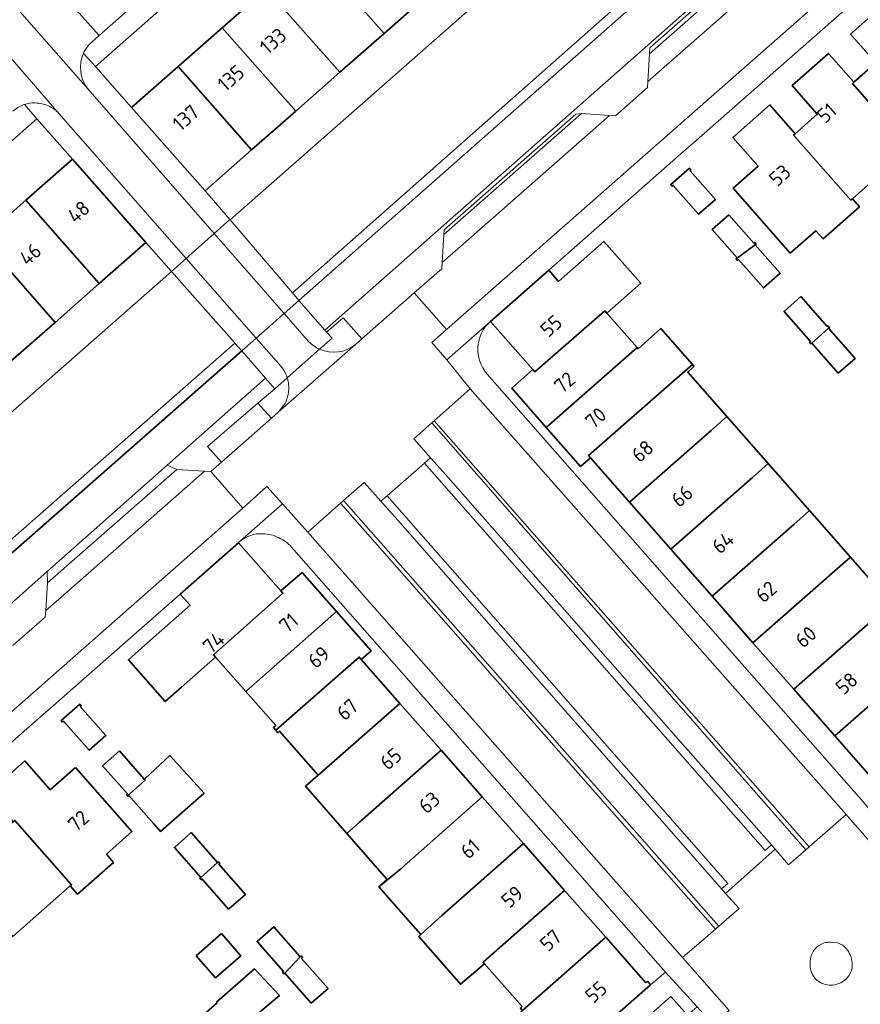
# Model space of a CAD drawing. Extents: x 150256 to 156914, y 461459 to 469481.
# Tile 547 of 656: x 154341 to 154418, y 467745 to 467836. Entities that reach past the tile are written whole.
import ezdxf
from ezdxf.enums import TextEntityAlignment as Align

# ---------------------------------------------------------------- set-up
doc = ezdxf.new("R2010")
doc.units = 0
doc.header["$LTSCALE"] = 0.75
for name, color, linetype, lineweight in [('B-RO-GK-BESCHOEIING-G', 251, 'GK-BESCHOEIING', 35), ('B-RO-IE-TERREINAFSCHEIDING_KUNSTMATIG_MUUR-G', 251, 'IE-TERREINAFSCHEIDING-KUNSTMATIG-DICHT', 18), ('B-RO-KW-KUNSTWERK_DEK-GV', 6, 'CONTINUOUS', 18), ('B-RO-OG-BEBOUWING-GV', 6, 'CONTINUOUS', 35), ('B-RO-OG-BEBOUWING-T18', 1, 'CONTINUOUS', 18), ('B-RO-OG-TERREIN_CULTUURSCHEIDING-GV', 251, 'CONTINUOUS', 18), ('B-RO-OG-WATER_SLOOT-GV', 251, 'CONTINUOUS', 18), ('B-RO-VH-VERHARDING_BETON-GV', 251, 'CONTINUOUS', 18), ('B-RO-VH-VERHARDING_BETONSTRAATSTEEN-GV', 251, 'CONTINUOUS', 18), ('B-RO-VH-VERHARDING_TEGEL-GV', 251, 'CONTINUOUS', 18)]:
    doc.layers.add(name, color=color, linetype=linetype, lineweight=lineweight)
doc.styles.add('NLCS-ISO-M200-T18', font='NLCS-ISO.ttf', dxfattribs={"height": 360})
doc.linetypes.add('GK-BESCHOEIING', pattern='A,30,-5,[1,NLCS.SHX,S=1,R=0,X=0,Y=0],-5', length=40)
doc.linetypes.add('IE-TERREINAFSCHEIDING-KUNSTMATIG-DICHT', pattern='A,8,-1,[82,NLCS.SHX,S=0.75,R=90,X=0,Y=0],-1', length=10)

msp = doc.modelspace()

# ---------------------------------------------------------------- linework, layer by layer
at = {"layer": 'B-RO-GK-BESCHOEIING-G'}
for points in [[(154417.855, 467909.455), (154444.829, 467878.861), (154366.779, 467809.971)], [(154417.855, 467909.455), (154444.829, 467878.861), (154366.779, 467809.971)], [(154272.106, 467726.787), (154361.518, 467805.362)], [(154272.106, 467726.787), (154361.518, 467805.362)]]:
    msp.add_lwpolyline(points, dxfattribs=at)
at = {"layer": 'B-RO-IE-TERREINAFSCHEIDING_KUNSTMATIG_MUUR-G'}
for points in [[(154347.432, 467974.144), (154430.841, 467879.288), (154360.463, 467817.376)], [(154347.432, 467974.144), (154430.841, 467879.288), (154360.463, 467817.376)], [(154244.198, 467796.833), (154284.754, 467750.81), (154355.058, 467812.634)], [(154244.198, 467796.833), (154284.754, 467750.81), (154355.058, 467812.634)]]:
    msp.add_lwpolyline(points, dxfattribs=at)
at = {"layer": 'B-RO-KW-KUNSTWERK_DEK-GV'}
msp.add_lwpolyline([(154360.431, 467817.413), (154358.993, 467816.135), (154356.413, 467813.84), (154356.412, 467813.839), (154355.058, 467812.634), (154360.836, 467806.144), (154360.899, 467806.052), (154361.518, 467805.362), (154363.711, 467802.849), (154364.566, 467801.871), (154365.695, 467802.87), (154368.662, 467805.495), (154369.814, 467806.514), (154369.318, 467807.078), (154369.157, 467807.261), (154366.779, 467809.971), (154366.183, 467810.663), (154360.463, 467817.376)], close=True, dxfattribs=at)
msp.add_lwpolyline([(154360.431, 467817.413), (154358.993, 467816.135), (154356.413, 467813.84), (154356.412, 467813.839), (154355.058, 467812.634), (154360.836, 467806.144), (154360.899, 467806.052), (154361.518, 467805.362), (154363.711, 467802.849), (154364.566, 467801.871), (154365.695, 467802.87), (154368.662, 467805.495), (154369.814, 467806.514), (154369.318, 467807.078), (154369.157, 467807.261), (154366.779, 467809.971), (154366.183, 467810.663), (154360.463, 467817.376)], close=True, dxfattribs=at)
at = {"layer": 'B-RO-OG-BEBOUWING-GV'}
for points in [[(154367.832, 467842.164), (154374.588, 467834.505), (154378.642, 467838.071), (154371.886, 467845.731)], [(154367.832, 467842.164), (154374.588, 467834.505), (154378.642, 467838.071), (154371.886, 467845.731)], [(154370.534, 467830.939), (154374.588, 467834.505), (154367.832, 467842.164), (154363.778, 467838.596)], [(154370.534, 467830.939), (154374.588, 467834.505), (154367.832, 467842.164), (154363.778, 467838.596)], [(154359.724, 467835.028), (154366.479, 467827.372), (154370.534, 467830.939), (154363.778, 467838.596)], [(154359.724, 467835.028), (154366.479, 467827.372), (154370.534, 467830.939), (154363.778, 467838.596)], [(154423.003, 467824.065), (154425.076, 467825.888), (154425.723, 467825.153), (154429.057, 467828.084), (154428.41, 467828.819), (154428.275, 467828.7), (154423.015, 467834.669), (154423.156, 467834.793), (154420.838, 467837.428), (154417.452, 467834.45), (154419.768, 467831.815), (154417.75, 467830.039), (154417.61, 467829.916), (154422.868, 467823.946)], [(154423.003, 467824.065), (154425.076, 467825.888), (154425.723, 467825.153), (154429.057, 467828.084), (154428.41, 467828.819), (154428.275, 467828.7), (154423.015, 467834.669), (154423.156, 467834.793), (154420.838, 467837.428), (154417.452, 467834.45), (154419.768, 467831.815), (154417.75, 467830.039), (154417.61, 467829.916), (154422.868, 467823.946)], [(154355.67, 467831.461), (154362.424, 467823.806), (154366.479, 467827.372), (154359.724, 467835.028)], [(154355.67, 467831.461), (154362.424, 467823.806), (154366.479, 467827.372), (154359.724, 467835.028)], [(154412.358, 467825.297), (154412.216, 467825.172), (154417.469, 467819.198), (154417.612, 467819.324), (154419.677, 467821.14), (154420.324, 467820.404), (154423.651, 467823.329), (154423.003, 467824.065), (154422.868, 467823.946), (154417.61, 467829.916), (154417.75, 467830.039), (154415.431, 467832.675), (154412.067, 467829.716), (154414.385, 467827.08)], [(154412.358, 467825.297), (154412.216, 467825.172), (154417.469, 467819.198), (154417.612, 467819.324), (154419.677, 467821.14), (154420.324, 467820.404), (154423.651, 467823.329), (154423.003, 467824.065), (154422.868, 467823.946), (154417.61, 467829.916), (154417.75, 467830.039), (154415.431, 467832.675), (154412.067, 467829.716), (154414.385, 467827.08)], [(154351.392, 467827.696), (154358.145, 467820.042), (154362.424, 467823.806), (154355.67, 467831.461)], [(154351.392, 467827.696), (154358.145, 467820.042), (154362.424, 467823.806), (154355.67, 467831.461)], [(154417.612, 467819.324), (154417.469, 467819.198), (154412.216, 467825.172), (154412.358, 467825.297), (154410.04, 467827.933), (154406.632, 467824.935), (154408.95, 467822.3), (154406.667, 467820.292), (154411.905, 467814.33), (154414.248, 467816.384), (154414.917, 467815.649), (154418.259, 467818.588)], [(154417.612, 467819.324), (154417.469, 467819.198), (154412.216, 467825.172), (154412.358, 467825.297), (154410.04, 467827.933), (154406.632, 467824.935), (154408.95, 467822.3), (154406.667, 467820.292), (154411.905, 467814.33), (154414.248, 467816.384), (154414.917, 467815.649), (154418.259, 467818.588)], [(154341.698, 467819.196), (154348.432, 467811.523), (154352.713, 467815.288), (154345.978, 467822.96)], [(154341.698, 467819.196), (154348.432, 467811.523), (154352.713, 467815.288), (154345.978, 467822.96)], [(154405.026, 467819.257), (154402.71, 467821.893), (154402.794, 467821.965), (154402.655, 467822.123), (154400.933, 467820.634), (154401.072, 467820.476), (154401.155, 467820.549), (154403.483, 467817.901)], [(154405.026, 467819.257), (154402.71, 467821.893), (154402.794, 467821.965), (154402.655, 467822.123), (154400.933, 467820.634), (154401.072, 467820.476), (154401.155, 467820.549), (154403.483, 467817.901)], [(154337.642, 467815.629), (154344.378, 467807.956), (154348.432, 467811.523), (154341.698, 467819.196)], [(154337.642, 467815.629), (154344.378, 467807.956), (154348.432, 467811.523), (154341.698, 467819.196)], [(154408.69, 467815.088), (154408.773, 467815.161), (154408.641, 467815.311), (154408.558, 467815.238), (154406.274, 467817.837), (154404.731, 467816.482), (154407.016, 467813.883), (154406.933, 467813.81)], [(154408.69, 467815.088), (154408.773, 467815.161), (154408.641, 467815.311), (154408.558, 467815.238), (154406.274, 467817.837), (154404.731, 467816.482), (154407.016, 467813.883), (154406.933, 467813.81)], [(154333.587, 467812.063), (154340.323, 467804.39), (154344.378, 467807.956), (154337.642, 467815.629)], [(154333.587, 467812.063), (154340.323, 467804.39), (154344.378, 467807.956), (154337.642, 467815.629)], [(154389.719, 467812.767), (154384.362, 467808.057), (154388.26, 467803.622), (154388.445, 467803.411), (154394.865, 467809.016), (154395.05, 467808.806), (154398.172, 467811.55), (154394.795, 467815.392), (154390.629, 467811.731)], [(154389.719, 467812.767), (154384.362, 467808.057), (154388.26, 467803.622), (154388.445, 467803.411), (154394.865, 467809.016), (154395.05, 467808.806), (154398.172, 467811.55), (154394.795, 467815.392), (154390.629, 467811.731)], [(154408.69, 467815.088), (154406.933, 467813.81), (154407.064, 467813.66), (154407.148, 467813.733), (154409.439, 467811.127), (154410.98, 467812.482)], [(154408.69, 467815.088), (154406.933, 467813.81), (154407.064, 467813.66), (154407.148, 467813.733), (154409.439, 467811.127), (154410.98, 467812.482)], [(154415.43, 467807.419), (154415.513, 467807.492), (154415.381, 467807.642), (154415.298, 467807.569), (154412.875, 467810.326), (154411.334, 467808.972), (154413.757, 467806.216), (154413.674, 467806.143), (154413.806, 467805.993), (154413.889, 467806.066)], [(154415.43, 467807.419), (154415.513, 467807.492), (154415.381, 467807.642), (154415.298, 467807.569), (154412.875, 467810.326), (154411.334, 467808.972), (154413.757, 467806.216), (154413.674, 467806.143), (154413.806, 467805.993), (154413.889, 467806.066)], [(154395.05, 467808.806), (154394.865, 467809.016), (154388.445, 467803.411), (154388.26, 467803.622), (154386.317, 467801.914), (154389.477, 467798.319), (154397.837, 467805.648)], [(154395.05, 467808.806), (154394.865, 467809.016), (154388.445, 467803.411), (154388.26, 467803.622), (154386.317, 467801.914), (154389.477, 467798.319), (154397.837, 467805.648)], [(154393.557, 467795.508), (154393.369, 467795.722), (154401.034, 467802.439), (154402.914, 467804.086), (154400.008, 467807.404), (154397.932, 467805.541), (154397.837, 467805.648), (154389.477, 467798.319), (154392.649, 467794.709)], [(154393.557, 467795.508), (154393.369, 467795.722), (154401.034, 467802.439), (154402.914, 467804.086), (154400.008, 467807.404), (154397.932, 467805.541), (154397.837, 467805.648), (154389.477, 467798.319), (154392.649, 467794.709)], [(154413.889, 467806.066), (154416.32, 467803.302), (154417.859, 467804.655), (154415.43, 467807.419)], [(154413.889, 467806.066), (154416.32, 467803.302), (154417.859, 467804.655), (154415.43, 467807.419)], [(154397.14, 467791.432), (154404.645, 467798.028), (154406.095, 467799.302), (154402.494, 467803.403), (154403.062, 467803.917), (154402.914, 467804.086), (154401.034, 467802.439), (154393.369, 467795.722), (154393.557, 467795.508)], [(154397.14, 467791.432), (154404.645, 467798.028), (154406.095, 467799.302), (154402.494, 467803.403), (154403.062, 467803.917), (154402.914, 467804.086), (154401.034, 467802.439), (154393.369, 467795.722), (154393.557, 467795.508)], [(154406.095, 467799.302), (154404.645, 467798.028), (154397.14, 467791.432), (154400.93, 467787.121), (154408.434, 467793.717), (154409.881, 467794.989)], [(154406.095, 467799.302), (154404.645, 467798.028), (154397.14, 467791.432), (154400.93, 467787.121), (154408.434, 467793.717), (154409.881, 467794.989)], [(154400.93, 467787.121), (154404.726, 467782.802), (154412.231, 467789.398), (154413.676, 467790.668), (154409.881, 467794.989), (154408.434, 467793.717)], [(154400.93, 467787.121), (154404.726, 467782.802), (154412.231, 467789.398), (154413.676, 467790.668), (154409.881, 467794.989), (154408.434, 467793.717)], [(154413.676, 467790.668), (154412.231, 467789.398), (154404.726, 467782.802), (154408.483, 467778.528), (154415.987, 467785.124), (154417.429, 467786.392)], [(154413.676, 467790.668), (154412.231, 467789.398), (154404.726, 467782.802), (154408.483, 467778.528), (154415.987, 467785.124), (154417.429, 467786.392)], [(154361.221, 467787.721), (154355.867, 467783.006), (154356.778, 467781.971), (154352.616, 467778.306), (154351.107, 467776.977), (154354.488, 467773.138), (154355.997, 467774.467), (154359.116, 467777.214), (154358.932, 467777.424), (154365.308, 467783.078), (154365.123, 467783.289)], [(154361.221, 467787.721), (154355.867, 467783.006), (154356.778, 467781.971), (154352.616, 467778.306), (154351.107, 467776.977), (154354.488, 467773.138), (154355.997, 467774.467), (154359.116, 467777.214), (154358.932, 467777.424), (154365.308, 467783.078), (154365.123, 467783.289)], [(154417.429, 467786.392), (154415.987, 467785.124), (154408.483, 467778.528), (154412.239, 467774.255), (154419.744, 467780.85), (154421.184, 467782.115)], [(154417.429, 467786.392), (154415.987, 467785.124), (154408.483, 467778.528), (154412.239, 467774.255), (154419.744, 467780.85), (154421.184, 467782.115)], [(154361.89, 467774.052), (154370.234, 467781.401), (154367.065, 467784.999), (154365.123, 467783.289), (154365.308, 467783.078), (154358.932, 467777.424), (154359.116, 467777.214)], [(154361.89, 467774.052), (154370.234, 467781.401), (154367.065, 467784.999), (154365.123, 467783.289), (154365.308, 467783.078), (154358.932, 467777.424), (154359.116, 467777.214)], [(154412.239, 467774.255), (154416.002, 467769.974), (154423.657, 467776.702), (154424.9, 467777.883), (154421.184, 467782.115), (154419.744, 467780.85)], [(154412.239, 467774.255), (154416.002, 467769.974), (154423.657, 467776.702), (154424.9, 467777.883), (154421.184, 467782.115), (154419.744, 467780.85)], [(154364.641, 467770.502), (154372.308, 467777.217), (154372.497, 467777.001), (154373.405, 467777.8), (154370.234, 467781.401), (154361.89, 467774.052), (154364.639, 467770.92), (154364.433, 467770.738)], [(154364.641, 467770.502), (154372.308, 467777.217), (154372.497, 467777.001), (154373.405, 467777.8), (154370.234, 467781.401), (154361.89, 467774.052), (154364.639, 467770.92), (154364.433, 467770.738)], [(154419.814, 467765.335), (154427.619, 467772.195), (154425.616, 467774.436), (154427.44, 467776.072), (154425.414, 467778.369), (154424.9, 467777.883), (154423.657, 467776.702), (154416.002, 467769.974), (154419.687, 467765.782), (154419.537, 467765.65)], [(154419.814, 467765.335), (154427.619, 467772.195), (154425.616, 467774.436), (154427.44, 467776.072), (154425.414, 467778.369), (154424.9, 467777.883), (154423.657, 467776.702), (154416.002, 467769.974), (154419.687, 467765.782), (154419.537, 467765.65)], [(154368.546, 467766.37), (154376.054, 467772.961), (154372.497, 467777.001), (154372.308, 467777.217), (154364.641, 467770.502), (154364.849, 467770.266), (154364.999, 467770.398)], [(154368.546, 467766.37), (154376.054, 467772.961), (154372.497, 467777.001), (154372.308, 467777.217), (154364.641, 467770.502), (154364.849, 467770.266), (154364.999, 467770.398)], [(154346.691, 467772.677), (154346.774, 467772.75), (154346.642, 467772.9), (154344.941, 467771.405), (154345.069, 467771.251), (154345.152, 467771.324), (154347.499, 467768.653), (154349.038, 467770.006)], [(154346.691, 467772.677), (154346.774, 467772.75), (154346.642, 467772.9), (154344.941, 467771.405), (154345.069, 467771.251), (154345.152, 467771.324), (154347.499, 467768.653), (154349.038, 467770.006)], [(154371.16, 467761.025), (154372.339, 467762.063), (154379.837, 467768.666), (154376.054, 467772.961), (154368.546, 467766.37), (154367.387, 467765.348)], [(154371.16, 467761.025), (154372.339, 467762.063), (154379.837, 467768.666), (154376.054, 467772.961), (154368.546, 467766.37), (154367.387, 467765.348)], [(154351.02, 467764.479), (154352.641, 467765.906), (154352.563, 467765.994), (154350.279, 467768.593), (154348.74, 467767.241), (154351.024, 467764.642), (154350.941, 467764.569)], [(154351.02, 467764.479), (154352.641, 467765.906), (154352.563, 467765.994), (154350.279, 467768.593), (154348.74, 467767.241), (154351.024, 467764.642), (154350.941, 467764.569)], [(154379.837, 467768.666), (154372.339, 467762.063), (154371.16, 467761.025), (154374.845, 467756.806), (154374.115, 467756.103), (154376.121, 467757.768), (154383.619, 467764.372)], [(154379.837, 467768.666), (154372.339, 467762.063), (154371.16, 467761.025), (154374.845, 467756.806), (154374.115, 467756.103), (154376.121, 467757.768), (154383.619, 467764.372)], [(154346.244, 467767.087), (154343.908, 467765.036), (154341.593, 467767.673), (154338.222, 467764.714), (154340.538, 467762.077), (154340.691, 467762.212), (154345.89, 467756.299), (154345.77, 467756.193), (154346.427, 467755.446), (154349.737, 467758.356), (154349.089, 467759.103), (154351.435, 467761.183)], [(154346.244, 467767.087), (154343.908, 467765.036), (154341.593, 467767.673), (154338.222, 467764.714), (154340.538, 467762.077), (154340.691, 467762.212), (154345.89, 467756.299), (154345.77, 467756.193), (154346.427, 467755.446), (154349.737, 467758.356), (154349.089, 467759.103), (154351.435, 467761.183)], [(154351.02, 467764.479), (154351.073, 467764.419), (154351.156, 467764.491), (154353.446, 467761.885), (154354.049, 467761.199), (154358.058, 467764.705), (154354.923, 467768.165), (154352.652, 467766.06), (154352.563, 467765.994), (154352.641, 467765.906)], [(154351.02, 467764.479), (154351.073, 467764.419), (154351.156, 467764.491), (154353.446, 467761.885), (154354.049, 467761.199), (154358.058, 467764.705), (154354.923, 467768.165), (154352.652, 467766.06), (154352.563, 467765.994), (154352.641, 467765.906)], [(154387.401, 467760.077), (154383.619, 467764.372), (154376.121, 467757.768), (154374.115, 467756.103), (154377.979, 467751.724), (154379.903, 467753.473)], [(154387.401, 467760.077), (154383.619, 467764.372), (154376.121, 467757.768), (154374.115, 467756.103), (154377.979, 467751.724), (154379.903, 467753.473)], [(154345.77, 467756.193), (154345.89, 467756.299), (154340.691, 467762.212), (154340.538, 467762.077), (154338.501, 467760.289), (154336.186, 467762.926), (154332.819, 467759.97), (154335.135, 467757.333), (154335.281, 467757.461), (154340.484, 467751.544)], [(154345.77, 467756.193), (154345.89, 467756.299), (154340.691, 467762.212), (154340.538, 467762.077), (154338.501, 467760.289), (154336.186, 467762.926), (154332.819, 467759.97), (154335.135, 467757.333), (154335.281, 467757.461), (154340.484, 467751.544)], [(154357.757, 467756.979), (154359.296, 467758.332), (154356.873, 467761.089), (154355.334, 467759.737)], [(154357.757, 467756.979), (154359.296, 467758.332), (154356.873, 467761.089), (154355.334, 467759.737)], [(154383.807, 467749.04), (154383.685, 467749.179), (154391.183, 467755.782), (154387.401, 467760.077), (154379.903, 467753.473), (154377.979, 467751.724), (154377.79, 467751.535), (154381.6, 467747.156)], [(154383.807, 467749.04), (154383.685, 467749.179), (154391.183, 467755.782), (154387.401, 467760.077), (154379.903, 467753.473), (154377.979, 467751.724), (154377.79, 467751.535), (154381.6, 467747.156)], [(154359.296, 467758.332), (154357.757, 467756.979), (154357.674, 467756.907), (154357.806, 467756.757), (154357.888, 467756.829), (154360.317, 467754.065), (154361.857, 467755.418), (154359.428, 467758.182), (154359.511, 467758.255), (154359.379, 467758.405)], [(154359.296, 467758.332), (154357.757, 467756.979), (154357.674, 467756.907), (154357.806, 467756.757), (154357.888, 467756.829), (154360.317, 467754.065), (154361.857, 467755.418), (154359.428, 467758.182), (154359.511, 467758.255), (154359.379, 467758.405)], [(154387.317, 467744.752), (154394.965, 467751.487), (154391.183, 467755.782), (154383.685, 467749.179), (154383.807, 467749.04), (154387.272, 467745.105), (154387.122, 467744.973)], [(154387.317, 467744.752), (154394.965, 467751.487), (154391.183, 467755.782), (154383.685, 467749.179), (154383.807, 467749.04), (154387.272, 467745.105), (154387.122, 467744.973)], [(154365.479, 467748.191), (154366.887, 467749.694), (154364.464, 467752.45), (154362.925, 467751.098), (154365.347, 467748.341), (154365.265, 467748.268), (154365.396, 467748.118)], [(154365.479, 467748.191), (154366.887, 467749.694), (154364.464, 467752.45), (154362.925, 467751.098), (154365.347, 467748.341), (154365.265, 467748.268), (154365.396, 467748.118)], [(154359.663, 467751.82), (154357.336, 467749.772), (154359.112, 467747.74), (154361.44, 467749.786)], [(154359.663, 467751.82), (154357.336, 467749.772), (154359.112, 467747.74), (154361.44, 467749.786)], [(154389.181, 467738.399), (154399.081, 467747.117), (154398.803, 467747.432), (154398.653, 467747.299), (154394.965, 467751.487), (154387.317, 467744.752), (154385.215, 467742.901)], [(154389.181, 467738.399), (154399.081, 467747.117), (154398.803, 467747.432), (154398.653, 467747.299), (154394.965, 467751.487), (154387.317, 467744.752), (154385.215, 467742.901)], [(154366.887, 467749.694), (154365.479, 467748.191), (154367.908, 467745.426), (154369.448, 467746.779), (154367.018, 467749.543), (154367.101, 467749.616), (154366.97, 467749.766)], [(154366.887, 467749.694), (154365.479, 467748.191), (154367.908, 467745.426), (154369.448, 467746.779), (154367.018, 467749.543), (154367.101, 467749.616), (154366.97, 467749.766)], [(154357.76, 467744.149), (154359.787, 467741.854), (154361.27, 467743.16), (154361.356, 467743.062), (154364.987, 467746.135), (154362.69, 467748.568), (154359.213, 467745.512), (154359.258, 467745.46)], [(154357.76, 467744.149), (154359.787, 467741.854), (154361.27, 467743.16), (154361.356, 467743.062), (154364.987, 467746.135), (154362.69, 467748.568), (154359.213, 467745.512), (154359.258, 467745.46)]]:
    msp.add_lwpolyline(points, close=True, dxfattribs=at)
at = {"layer": 'B-RO-OG-TERREIN_CULTUURSCHEIDING-GV'}
msp.add_lwpolyline([(154446.199, 467875.253), (154369.157, 467807.261), (154369.318, 467807.078), (154370.833, 467808.383), (154372.539, 467806.44), (154377.367, 467810.675), (154379.898, 467812.896), (154379.932, 467813.448), (154380.093, 467816.042), (154380.12, 467816.473), (154392.217, 467827.075), (154392.731, 467827.135), (154395.305, 467826.972), (154395.866, 467826.937), (154398.791, 467829.523), (154398.823, 467830.096), (154398.966, 467832.622), (154398.997, 467833.167), (154412.461, 467845.017)], dxfattribs=at)
msp.add_lwpolyline([(154446.199, 467875.253), (154369.157, 467807.261), (154369.318, 467807.078), (154370.833, 467808.383), (154372.539, 467806.44), (154377.367, 467810.675), (154379.898, 467812.896), (154379.932, 467813.448), (154380.093, 467816.042), (154380.12, 467816.473), (154392.217, 467827.075), (154392.731, 467827.135), (154395.305, 467826.972), (154395.866, 467826.937), (154398.791, 467829.523), (154398.823, 467830.096), (154398.966, 467832.622), (154398.997, 467833.167), (154412.461, 467845.017)], dxfattribs=at)
for points in [[(154364.566, 467801.871), (154363.711, 467802.849), (154354.661, 467794.831), (154355.572, 467794.461), (154358.089, 467794.29), (154358.678, 467794.25), (154359.668, 467795.131), (154358.368, 467796.573), (154363.002, 467800.534)], [(154364.566, 467801.871), (154363.711, 467802.849), (154354.661, 467794.831), (154355.572, 467794.461), (154358.089, 467794.29), (154358.678, 467794.25), (154359.668, 467795.131), (154358.368, 467796.573), (154363.002, 467800.534)], [(154379.187, 467798.927), (154413.642, 467759.773), (154413.648, 467759.773), (154417.04, 467762.761), (154382.516, 467801.853)], [(154379.187, 467798.927), (154413.642, 467759.773), (154413.648, 467759.773), (154417.04, 467762.761), (154382.516, 467801.853)], [(154367.586, 467788.677), (154402.018, 467749.612), (154405.032, 467752.224), (154370.582, 467791.346)], [(154367.586, 467788.677), (154402.018, 467749.612), (154405.032, 467752.224), (154370.582, 467791.346)], [(154336.486, 467778.728), (154337.4, 467778.496), (154339.972, 467778.337), (154340.538, 467778.302), (154343.475, 467780.87), (154343.516, 467781.49), (154343.684, 467784.023), (154343.645, 467785.072), (154340.824, 467782.572)], [(154336.486, 467778.728), (154337.4, 467778.496), (154339.972, 467778.337), (154340.538, 467778.302), (154343.475, 467780.87), (154343.516, 467781.49), (154343.684, 467784.023), (154343.645, 467785.072), (154340.824, 467782.572)]]:
    msp.add_lwpolyline(points, close=True, dxfattribs=at)
at = {"layer": 'B-RO-OG-WATER_SLOOT-GV'}
for points in [[(154356.413, 467813.84), (154356.412, 467813.839), (154355.058, 467812.634), (154360.836, 467806.144), (154360.899, 467806.052), (154361.518, 467805.362), (154362.839, 467806.519), (154365.42, 467808.78), (154366.779, 467809.971), (154366.183, 467810.663), (154443.378, 467878.913), (154437.713, 467885.356), (154430.841, 467879.288), (154360.463, 467817.376), (154360.431, 467817.413), (154358.993, 467816.135)], [(154356.413, 467813.84), (154356.412, 467813.839), (154355.058, 467812.634), (154360.836, 467806.144), (154360.899, 467806.052), (154361.518, 467805.362), (154362.839, 467806.519), (154365.42, 467808.78), (154366.779, 467809.971), (154366.183, 467810.663), (154443.378, 467878.913), (154437.713, 467885.356), (154430.841, 467879.288), (154360.463, 467817.376), (154360.431, 467817.413), (154358.993, 467816.135)], [(154369.157, 467807.261), (154446.199, 467875.253), (154446.893, 467875.919), (154447.385, 467876.761), (154447.704, 467877.689), (154447.735, 467878.69), (154447.462, 467879.825), (154446.916, 467880.702), (154444.829, 467878.861), (154366.779, 467809.971)], [(154369.157, 467807.261), (154446.199, 467875.253), (154446.893, 467875.919), (154447.385, 467876.761), (154447.704, 467877.689), (154447.735, 467878.69), (154447.462, 467879.825), (154446.916, 467880.702), (154444.829, 467878.861), (154366.779, 467809.971)], [(154366.779, 467809.971), (154444.829, 467878.861), (154444.168, 467879.611), (154443.378, 467878.913), (154366.183, 467810.663)], [(154366.779, 467809.971), (154444.829, 467878.861), (154444.168, 467879.611), (154443.378, 467878.913), (154366.183, 467810.663)], [(154363.711, 467802.849), (154364.566, 467801.871), (154365.695, 467802.87), (154368.662, 467805.495), (154369.814, 467806.514), (154369.318, 467807.078), (154369.157, 467807.261), (154366.779, 467809.971), (154365.42, 467808.78), (154362.839, 467806.519), (154361.518, 467805.362)], [(154363.711, 467802.849), (154364.566, 467801.871), (154365.695, 467802.87), (154368.662, 467805.495), (154369.814, 467806.514), (154369.318, 467807.078), (154369.157, 467807.261), (154366.779, 467809.971), (154365.42, 467808.78), (154362.839, 467806.519), (154361.518, 467805.362)], [(154361.518, 467805.362), (154360.899, 467806.052), (154270.983, 467727.105), (154271.036, 467721.384), (154272.131, 467721.384), (154272.106, 467726.787)], [(154361.518, 467805.362), (154360.899, 467806.052), (154270.983, 467727.105), (154271.036, 467721.384), (154272.131, 467721.384), (154272.106, 467726.787)]]:
    msp.add_lwpolyline(points, close=True, dxfattribs=at)
for points in [[(154272.069, 467520.952), (154271.137, 467715.086), (154272.163, 467715.082), (154272.143, 467718.915), (154272.132, 467721.114), (154272.131, 467721.384), (154271.036, 467721.384), (154270.983, 467727.105), (154360.899, 467806.052), (154360.836, 467806.144), (154355.058, 467812.634), (154284.754, 467750.81), (154261.914, 467730.725), (154262.223, 467728.691), (154262.679, 467725.21), (154263.065, 467721.72), (154262.916, 467721.705), (154262.933, 467720.924), (154262.939, 467720.582), (154263.042, 467715.329), (154263.046, 467715.114), (154263.051, 467714.022), (154261.342, 467713.989), (154259.86, 467713.96)], [(154272.069, 467520.952), (154271.137, 467715.086), (154272.163, 467715.082), (154272.143, 467718.915), (154272.132, 467721.114), (154272.131, 467721.384), (154271.036, 467721.384), (154270.983, 467727.105), (154360.899, 467806.052), (154360.836, 467806.144), (154355.058, 467812.634), (154284.754, 467750.81), (154261.914, 467730.725), (154262.223, 467728.691), (154262.679, 467725.21), (154263.065, 467721.72), (154262.916, 467721.705), (154262.933, 467720.924), (154262.939, 467720.582), (154263.042, 467715.329), (154263.046, 467715.114), (154263.051, 467714.022), (154261.342, 467713.989), (154259.86, 467713.96)], [(154340.824, 467782.572), (154343.645, 467785.072), (154354.661, 467794.831), (154363.711, 467802.849), (154361.518, 467805.362), (154272.106, 467726.787)], [(154340.824, 467782.572), (154343.645, 467785.072), (154354.661, 467794.831), (154363.711, 467802.849), (154361.518, 467805.362), (154272.106, 467726.787)]]:
    msp.add_lwpolyline(points, dxfattribs=at)
at = {"layer": 'B-RO-VH-VERHARDING_BETON-GV'}
for points in [[(154414.524, 467750.72, 0.161174), (154413.858, 467749.853)], [(154414.524, 467750.72, 0.161174), (154413.858, 467749.853)], [(154415.573, 467751.023, 0.161153), (154414.524, 467750.72)], [(154415.573, 467751.023, 0.161153), (154414.524, 467750.72)], [(154416.528, 467750.85, 0.142537), (154415.665, 467751.011)], [(154416.528, 467750.85, 0.142537), (154415.665, 467751.011)], [(154417.186, 467750.263, 0.137407), (154416.528, 467750.85)], [(154417.186, 467750.263, 0.137407), (154416.528, 467750.85)], [(154417.605, 467748.932, 0.13736), (154417.186, 467750.263)], [(154417.605, 467748.932, 0.13736), (154417.186, 467750.263)], [(154413.858, 467749.853, 0.160968), (154413.828, 467748.362)], [(154413.858, 467749.853, 0.160968), (154413.828, 467748.362)], [(154417.27, 467747.903, 0.17592), (154417.605, 467748.932)], [(154417.27, 467747.903, 0.17592), (154417.605, 467748.932)], [(154413.828, 467748.362, 0.188349), (154414.623, 467747.351)], [(154413.828, 467748.362, 0.188349), (154414.623, 467747.351)], [(154416.01, 467747.121, 0.178126), (154417.27, 467747.903)], [(154416.01, 467747.121, 0.178126), (154417.27, 467747.903)], [(154414.623, 467747.351, 0.187442), (154416.01, 467747.121)], [(154414.623, 467747.351, 0.187442), (154416.01, 467747.121)]]:
    msp.add_lwpolyline(points, format="xyb", dxfattribs=at)
msp.add_lwpolyline([(154415.665, 467751.011), (154415.573, 467751.023)], dxfattribs=at)
msp.add_lwpolyline([(154415.665, 467751.011), (154415.573, 467751.023)], dxfattribs=at)
at = {"layer": 'B-RO-VH-VERHARDING_BETONSTRAATSTEEN-GV'}
for points in [[(154345.225, 467837.884), (154348.411, 467834.303), (154381.139, 467863.087), (154400.585, 467880.215), (154401.647, 467881.231), (154363.912, 467924.141), (154353.681, 467935.715), (154331.936, 467960.462), (154331.496, 467960.963), (154330.607, 467961.973), (154323.316, 467955.543)], [(154345.225, 467837.884), (154348.411, 467834.303), (154381.139, 467863.087), (154400.585, 467880.215), (154401.647, 467881.231), (154363.912, 467924.141), (154353.681, 467935.715), (154331.936, 467960.462), (154331.496, 467960.963), (154330.607, 467961.973), (154323.316, 467955.543)], [(154346.99, 467832.688), (154347.029, 467832.644), (154348.083, 467831.462), (154404.438, 467881.008), (154333.414, 467961.768), (154331.936, 467960.462), (154353.681, 467935.715), (154363.912, 467924.141), (154401.647, 467881.231), (154400.585, 467880.215), (154381.139, 467863.087), (154348.411, 467834.303)], [(154346.99, 467832.688), (154347.029, 467832.644), (154348.083, 467831.462), (154404.438, 467881.008), (154333.414, 467961.768), (154331.936, 467960.462), (154353.681, 467935.715), (154363.912, 467924.141), (154401.647, 467881.231), (154400.585, 467880.215), (154381.139, 467863.087), (154348.411, 467834.303)], [(154340.208, 467837.605), (154347.373, 467829.431)], [(154340.208, 467837.605), (154347.373, 467829.431)], [(154348.411, 467834.303), (154345.225, 467837.884), (154344.363, 467837.146), (154343.312, 467836.728)], [(154348.411, 467834.303), (154345.225, 467837.884), (154344.363, 467837.146), (154343.312, 467836.728)], [(154344.726, 467827.154), (154337.299, 467835.683)], [(154344.726, 467827.154), (154337.299, 467835.683)], [(154347.741, 467833.714), (154348.411, 467834.303)], [(154348.411, 467834.303), (154347.741, 467833.714)], [(154347.741, 467833.714), (154348.411, 467834.303)], [(154348.411, 467834.303), (154347.741, 467833.714)], [(154348.083, 467831.462), (154347.029, 467832.644), (154346.99, 467832.688)], [(154348.083, 467831.462), (154347.029, 467832.644), (154346.99, 467832.688)], [(154347.373, 467829.431), (154358.993, 467816.135), (154360.431, 467817.413), (154358.145, 467820.042), (154351.392, 467827.696), (154348.083, 467831.462)], [(154347.373, 467829.431), (154358.993, 467816.135), (154360.431, 467817.413), (154358.145, 467820.042), (154351.392, 467827.696), (154348.083, 467831.462)], [(154254.461, 467805.861), (154258.177, 467809.116), (154286.34, 467777.107), (154342.7, 467826.671), (154341.557, 467827.97), (154341.451, 467827.934)], [(154254.461, 467805.861), (154258.177, 467809.116), (154286.34, 467777.107), (154342.7, 467826.671), (154341.557, 467827.97), (154341.451, 467827.934)], [(154341.451, 467827.934), (154341.557, 467827.97)], [(154341.451, 467827.934), (154341.557, 467827.97)], [(154341.557, 467827.97), (154342.7, 467826.671), (154345.978, 467822.96), (154352.713, 467815.288), (154355.058, 467812.634), (154356.412, 467813.839)], [(154341.557, 467827.97), (154342.7, 467826.671), (154345.978, 467822.96), (154352.713, 467815.288), (154355.058, 467812.634), (154356.412, 467813.839)], [(154356.412, 467813.839), (154344.726, 467827.154)], [(154356.412, 467813.839), (154344.726, 467827.154)], [(154369.318, 467807.078), (154369.157, 467807.261), (154366.779, 467809.971), (154366.183, 467810.663), (154360.463, 467817.376), (154360.431, 467817.413), (154358.993, 467816.135), (154365.42, 467808.78), (154367.664, 467806.212)], [(154369.318, 467807.078), (154369.157, 467807.261), (154366.779, 467809.971), (154366.183, 467810.663), (154360.463, 467817.376), (154360.431, 467817.413), (154358.993, 467816.135), (154365.42, 467808.78), (154367.664, 467806.212)], [(154365.14, 467803.896), (154362.839, 467806.519), (154356.412, 467813.839), (154355.058, 467812.634), (154360.836, 467806.144), (154360.899, 467806.052), (154361.518, 467805.362), (154363.711, 467802.849)], [(154365.14, 467803.896), (154362.839, 467806.519), (154356.412, 467813.839), (154355.058, 467812.634), (154360.836, 467806.144), (154360.899, 467806.052), (154361.518, 467805.362), (154363.711, 467802.849)], [(154372.539, 467806.44), (154370.833, 467808.383), (154369.318, 467807.078), (154369.814, 467806.514), (154368.662, 467805.495)], [(154372.539, 467806.44), (154370.833, 467808.383), (154369.318, 467807.078), (154369.814, 467806.514), (154368.662, 467805.495)], [(154368.662, 467805.495), (154369.814, 467806.514), (154369.318, 467807.078)], [(154368.662, 467805.495), (154369.814, 467806.514), (154369.318, 467807.078)], [(154371.965, 467805.937), (154372.539, 467806.44)], [(154371.965, 467805.937), (154372.539, 467806.44)], [(154365.143, 467803.892), (154365.141, 467803.895), (154365.14, 467803.896)], [(154365.143, 467803.892), (154365.141, 467803.895), (154365.14, 467803.896)], [(154363.711, 467802.849), (154364.566, 467801.871), (154365.695, 467802.87)], [(154363.711, 467802.849), (154364.566, 467801.871), (154365.695, 467802.87)], [(154287.767, 467725.902), (154361.612, 467790.906), (154358.678, 467794.25), (154358.089, 467794.29), (154356.518, 467792.884), (154345.176, 467782.928), (154343.516, 467781.49), (154343.475, 467780.87), (154340.538, 467778.302)], [(154287.767, 467725.902), (154361.612, 467790.906), (154358.678, 467794.25), (154358.089, 467794.29), (154356.518, 467792.884), (154345.176, 467782.928), (154343.516, 467781.49), (154343.475, 467780.87), (154340.538, 467778.302)], [(154425.981, 467745.235), (154426.219, 467745.449), (154429.558, 467748.388), (154424.838, 467753.807), (154421.295, 467757.875), (154417.04, 467762.761), (154413.648, 467759.773), (154413.642, 467759.773), (154413.336, 467759.511), (154411.758, 467758.124), (154410.509, 467759.573), (154405.967, 467755.511), (154407.203, 467754.133), (154405.572, 467752.697), (154405.334, 467752.486), (154405.032, 467752.224), (154402.018, 467749.612), (154406.295, 467744.738)], [(154425.981, 467745.235), (154426.219, 467745.449), (154429.558, 467748.388), (154424.838, 467753.807), (154421.295, 467757.875), (154417.04, 467762.761), (154413.648, 467759.773), (154413.642, 467759.773), (154413.336, 467759.511), (154411.758, 467758.124), (154410.509, 467759.573), (154405.967, 467755.511), (154407.203, 467754.133), (154405.572, 467752.697), (154405.334, 467752.486), (154405.032, 467752.224), (154402.018, 467749.612), (154406.295, 467744.738)], [(154415.573, 467751.023), (154415.665, 467751.011)], [(154415.573, 467751.023), (154415.665, 467751.011)]]:
    msp.add_lwpolyline(points, dxfattribs=at)
for points in [[(154380.337, 467807.323), (154453.554, 467871.695), (154453.799, 467871.91), (154450.823, 467875.268), (154449.453, 467874.052), (154448.915, 467874.089), (154439.021, 467865.391), (154432.811, 467859.963), (154432.775, 467859.338), (154416.275, 467844.862), (154415.688, 467844.898), (154398.823, 467830.096), (154398.791, 467829.523), (154395.866, 467826.937), (154395.305, 467826.972), (154381.612, 467814.942), (154379.932, 467813.448), (154379.898, 467812.896), (154377.367, 467810.675)], [(154380.337, 467807.323), (154453.554, 467871.695), (154453.799, 467871.91), (154450.823, 467875.268), (154449.453, 467874.052), (154448.915, 467874.089), (154439.021, 467865.391), (154432.811, 467859.963), (154432.775, 467859.338), (154416.275, 467844.862), (154415.688, 467844.898), (154398.823, 467830.096), (154398.791, 467829.523), (154395.866, 467826.937), (154395.305, 467826.972), (154381.612, 467814.942), (154379.932, 467813.448), (154379.898, 467812.896), (154377.367, 467810.675)], [(154379.187, 467798.927), (154382.516, 467801.853), (154380.358, 467804.537), (154378.967, 467806.12), (154380.337, 467807.323), (154377.367, 467810.675), (154372.539, 467806.44), (154371.965, 467805.937), (154364.603, 467799.477), (154364.585, 467799.461), (154364.256, 467799.173), (154360.873, 467796.204), (154359.668, 467795.131), (154358.678, 467794.25), (154361.612, 467790.906), (154363.839, 467792.874), (154365.26, 467791.279), (154367.586, 467788.677), (154370.582, 467791.346), (154370.881, 467791.612), (154371.114, 467791.817), (154372.758, 467793.266), (154374.309, 467791.524), (154374.883, 467792.017), (154378.296, 467795.04), (154378.869, 467795.528), (154377.314, 467797.275), (154378.972, 467798.737)], [(154379.187, 467798.927), (154382.516, 467801.853), (154380.358, 467804.537), (154378.967, 467806.12), (154380.337, 467807.323), (154377.367, 467810.675), (154372.539, 467806.44), (154371.965, 467805.937), (154364.603, 467799.477), (154364.585, 467799.461), (154364.256, 467799.173), (154360.873, 467796.204), (154359.668, 467795.131), (154358.678, 467794.25), (154361.612, 467790.906), (154363.839, 467792.874), (154365.26, 467791.279), (154367.586, 467788.677), (154370.582, 467791.346), (154370.881, 467791.612), (154371.114, 467791.817), (154372.758, 467793.266), (154374.309, 467791.524), (154374.883, 467792.017), (154378.296, 467795.04), (154378.869, 467795.528), (154377.314, 467797.275), (154378.972, 467798.737)], [(154405.594, 467755.928), (154405.967, 467755.511), (154410.509, 467759.573), (154410.181, 467759.955), (154409.603, 467759.448), (154378.296, 467795.04), (154374.883, 467792.017), (154406.167, 467756.426)], [(154405.594, 467755.928), (154405.967, 467755.511), (154410.509, 467759.573), (154410.181, 467759.955), (154409.603, 467759.448), (154378.296, 467795.04), (154374.883, 467792.017), (154406.167, 467756.426)]]:
    msp.add_lwpolyline(points, close=True, dxfattribs=at)
for points in [[(154346.99, 467832.688, -0.101941), (154347.741, 467833.714)], [(154347.741, 467833.714, 0.101941), (154346.99, 467832.688)], [(154346.99, 467832.688, -0.101941), (154347.741, 467833.714)], [(154347.741, 467833.714, 0.101941), (154346.99, 467832.688)], [(154347.373, 467829.431, -0.280306), (154346.99, 467832.688)], [(154346.99, 467832.688, 0.280306), (154347.373, 467829.431)], [(154347.373, 467829.431, -0.280306), (154346.99, 467832.688)], [(154346.99, 467832.688, 0.280306), (154347.373, 467829.431)], [(154342.546, 467828.12, 0.08695), (154341.557, 467827.97)], [(154341.557, 467827.97, -0.08695), (154342.546, 467828.12)], [(154342.546, 467828.12, 0.08695), (154341.557, 467827.97)], [(154341.557, 467827.97, -0.08695), (154342.546, 467828.12)], [(154343.762, 467827.856, 0.097105), (154342.546, 467828.12)], [(154342.546, 467828.12, -0.097105), (154343.762, 467827.856)], [(154343.762, 467827.856, 0.097105), (154342.546, 467828.12)], [(154342.546, 467828.12, -0.097105), (154343.762, 467827.856)], [(154341.451, 467827.934, 0.097782), (154340.505, 467827.353)], [(154340.505, 467827.353, -0.097782), (154341.451, 467827.934)], [(154341.451, 467827.934, 0.097782), (154340.505, 467827.353)], [(154340.505, 467827.353, -0.097782), (154341.451, 467827.934)], [(154344.726, 467827.154, 0.097287), (154343.762, 467827.856)], [(154343.762, 467827.856, -0.097287), (154344.726, 467827.154)], [(154344.726, 467827.154, 0.097287), (154343.762, 467827.856)], [(154343.762, 467827.856, -0.097287), (154344.726, 467827.154)], [(154367.664, 467806.212, 0.098292), (154368.662, 467805.495)], [(154367.664, 467806.212, 0.098292), (154368.662, 467805.495)], [(154368.662, 467805.495, 0.286859), (154371.965, 467805.937)], [(154368.662, 467805.495, 0.286859), (154371.965, 467805.937)], [(154365.695, 467802.87, 0.096328), (154365.143, 467803.892)], [(154365.695, 467802.87, 0.096328), (154365.143, 467803.892)], [(154413.858, 467749.853, -0.161174), (154414.524, 467750.72)], [(154413.858, 467749.853, -0.161174), (154414.524, 467750.72)], [(154414.524, 467750.72, -0.161153), (154415.573, 467751.023)], [(154414.524, 467750.72, -0.161153), (154415.573, 467751.023)], [(154415.665, 467751.011, -0.142537), (154416.528, 467750.85)], [(154415.665, 467751.011, -0.142537), (154416.528, 467750.85)], [(154416.528, 467750.85, -0.137407), (154417.186, 467750.263)], [(154416.528, 467750.85, -0.137407), (154417.186, 467750.263)], [(154417.186, 467750.263, -0.13736), (154417.605, 467748.932)], [(154417.186, 467750.263, -0.13736), (154417.605, 467748.932)], [(154413.828, 467748.362, -0.160968), (154413.858, 467749.853)], [(154413.828, 467748.362, -0.160968), (154413.858, 467749.853)], [(154417.605, 467748.932, -0.17592), (154417.27, 467747.903)], [(154417.605, 467748.932, -0.17592), (154417.27, 467747.903)], [(154414.623, 467747.351, -0.188349), (154413.828, 467748.362)], [(154414.623, 467747.351, -0.188349), (154413.828, 467748.362)], [(154417.27, 467747.903, -0.178126), (154416.01, 467747.121)], [(154417.27, 467747.903, -0.178126), (154416.01, 467747.121)], [(154416.01, 467747.121, -0.187442), (154414.623, 467747.351)], [(154416.01, 467747.121, -0.187442), (154414.623, 467747.351)]]:
    msp.add_lwpolyline(points, format="xyb", dxfattribs=at)
at = {"layer": 'B-RO-VH-VERHARDING_TEGEL-GV'}
for points in [[(154454.944, 467870.114), (154453.554, 467871.695), (154380.337, 467807.323), (154378.967, 467806.12), (154380.358, 467804.537), (154384.362, 467808.057), (154389.719, 467812.767), (154401.651, 467823.264), (154403.017, 467824.446)], [(154454.944, 467870.114), (154453.554, 467871.695), (154380.337, 467807.323), (154378.967, 467806.12), (154380.358, 467804.537), (154384.362, 467808.057), (154389.719, 467812.767), (154401.651, 467823.264), (154403.017, 467824.446)], [(154321.625, 467858.804), (154320.163, 467860.475), (154318.203, 467857.466), (154319.781, 467855.636), (154319.799, 467855.618), (154337.29, 467835.694), (154337.299, 467835.683), (154344.726, 467827.154), (154356.412, 467813.839), (154356.413, 467813.84), (154358.993, 467816.135), (154347.373, 467829.431), (154340.208, 467837.605)], [(154321.625, 467858.804), (154320.163, 467860.475), (154318.203, 467857.466), (154319.781, 467855.636), (154319.799, 467855.618), (154337.29, 467835.694), (154337.299, 467835.683), (154344.726, 467827.154), (154356.412, 467813.839), (154356.413, 467813.84), (154358.993, 467816.135), (154347.373, 467829.431), (154340.208, 467837.605)], [(154413.094, 467845.059), (154398.966, 467832.622), (154398.823, 467830.096), (154415.688, 467844.898)], [(154413.094, 467845.059), (154398.966, 467832.622), (154398.823, 467830.096), (154415.688, 467844.898)], [(154398.966, 467832.622), (154413.094, 467845.059), (154412.461, 467845.017), (154398.997, 467833.167)], [(154398.966, 467832.622), (154413.094, 467845.059), (154412.461, 467845.017), (154398.997, 467833.167)], [(154395.305, 467826.972), (154392.731, 467827.135), (154380.093, 467816.042), (154379.932, 467813.448), (154381.612, 467814.942)], [(154395.305, 467826.972), (154392.731, 467827.135), (154380.093, 467816.042), (154379.932, 467813.448), (154381.612, 467814.942)], [(154392.731, 467827.135), (154392.217, 467827.075), (154380.12, 467816.473), (154380.093, 467816.042)], [(154392.731, 467827.135), (154392.217, 467827.075), (154380.12, 467816.473), (154380.093, 467816.042)], [(154364.256, 467799.173), (154363.002, 467800.534), (154358.368, 467796.573), (154359.668, 467795.131), (154360.873, 467796.204)], [(154364.256, 467799.173), (154363.002, 467800.534), (154358.368, 467796.573), (154359.668, 467795.131), (154360.873, 467796.204)], [(154378.869, 467795.528), (154380.256, 467793.973), (154401.838, 467769.417), (154410.181, 467759.955), (154410.509, 467759.573), (154411.758, 467758.124), (154413.336, 467759.511), (154378.972, 467798.737), (154377.314, 467797.275)], [(154378.869, 467795.528), (154380.256, 467793.973), (154401.838, 467769.417), (154410.181, 467759.955), (154410.509, 467759.573), (154411.758, 467758.124), (154413.336, 467759.511), (154378.972, 467798.737), (154377.314, 467797.275)], [(154413.642, 467759.773), (154379.187, 467798.927), (154378.972, 467798.737), (154413.336, 467759.511)], [(154413.642, 467759.773), (154379.187, 467798.927), (154378.972, 467798.737), (154413.336, 467759.511)], [(154410.181, 467759.955), (154401.838, 467769.417), (154380.256, 467793.973), (154378.869, 467795.528), (154378.296, 467795.04), (154409.603, 467759.448)], [(154410.181, 467759.955), (154401.838, 467769.417), (154380.256, 467793.973), (154378.869, 467795.528), (154378.296, 467795.04), (154409.603, 467759.448)], [(154343.684, 467784.023), (154355.572, 467794.461), (154354.661, 467794.831), (154343.645, 467785.072)], [(154343.684, 467784.023), (154355.572, 467794.461), (154354.661, 467794.831), (154343.645, 467785.072)], [(154355.572, 467794.461), (154343.684, 467784.023), (154343.516, 467781.49), (154345.176, 467782.928), (154356.518, 467792.884), (154358.089, 467794.29)], [(154355.572, 467794.461), (154343.684, 467784.023), (154343.516, 467781.49), (154345.176, 467782.928), (154356.518, 467792.884), (154358.089, 467794.29)], [(154405.594, 467755.928), (154375.852, 467789.791), (154374.309, 467791.524), (154372.758, 467793.266), (154371.114, 467791.817), (154370.881, 467791.612), (154405.334, 467752.486), (154405.572, 467752.697), (154407.203, 467754.133), (154405.967, 467755.511)], [(154405.594, 467755.928), (154375.852, 467789.791), (154374.309, 467791.524), (154372.758, 467793.266), (154371.114, 467791.817), (154370.881, 467791.612), (154405.334, 467752.486), (154405.572, 467752.697), (154407.203, 467754.133), (154405.967, 467755.511)], [(154374.309, 467791.524), (154375.852, 467789.791), (154405.594, 467755.928), (154406.167, 467756.426), (154374.883, 467792.017)], [(154374.309, 467791.524), (154375.852, 467789.791), (154405.594, 467755.928), (154406.167, 467756.426), (154374.883, 467792.017)], [(154405.334, 467752.486), (154370.881, 467791.612), (154370.582, 467791.346), (154405.032, 467752.224)], [(154405.334, 467752.486), (154370.881, 467791.612), (154370.582, 467791.346), (154405.032, 467752.224)], [(154387.458, 467728.152), (154388.483, 467729.039), (154403.438, 467742.217), (154403.928, 467742.654), (154404.838, 467743.462), (154404.165, 467744.2), (154403.262, 467743.41), (154402.47, 467744.311), (154400.951, 467746.036), (154384.491, 467731.586)], [(154387.458, 467728.152), (154388.483, 467729.039), (154403.438, 467742.217), (154403.928, 467742.654), (154404.838, 467743.462), (154404.165, 467744.2), (154403.262, 467743.41), (154402.47, 467744.311), (154400.951, 467746.036), (154384.491, 467731.586)]]:
    msp.add_lwpolyline(points, close=True, dxfattribs=at)
for points in [[(154367.664, 467806.212), (154365.42, 467808.78), (154358.993, 467816.135), (154356.413, 467813.84), (154356.412, 467813.839), (154362.839, 467806.519), (154365.14, 467803.896)], [(154367.664, 467806.212), (154365.42, 467808.78), (154358.993, 467816.135), (154356.413, 467813.84), (154356.412, 467813.839), (154362.839, 467806.519), (154365.14, 467803.896)], [(154384.362, 467808.057), (154380.358, 467804.537), (154382.516, 467801.853), (154417.04, 467762.761), (154421.295, 467757.875), (154422.696, 467759.102), (154422.073, 467759.835), (154421.296, 467760.75), (154418.422, 467764.131), (154384.071, 467803.215)], [(154384.362, 467808.057), (154380.358, 467804.537), (154382.516, 467801.853), (154417.04, 467762.761), (154421.295, 467757.875), (154422.696, 467759.102), (154422.073, 467759.835), (154421.296, 467760.75), (154418.422, 467764.131), (154384.071, 467803.215)], [(154364.603, 467799.477), (154371.965, 467805.937)], [(154364.603, 467799.477), (154371.965, 467805.937)], [(154368.662, 467805.495), (154365.695, 467802.87), (154365.705, 467802.839)], [(154365.695, 467802.87), (154368.662, 467805.495)], [(154368.662, 467805.495), (154365.695, 467802.87), (154365.705, 467802.839)], [(154365.695, 467802.87), (154368.662, 467805.495)], [(154365.14, 467803.896), (154365.141, 467803.895), (154365.143, 467803.892)], [(154365.14, 467803.896), (154365.141, 467803.895), (154365.143, 467803.892)], [(154365.705, 467802.839), (154365.695, 467802.87), (154364.566, 467801.871), (154363.002, 467800.534), (154364.256, 467799.173), (154364.585, 467799.461), (154364.603, 467799.477)], [(154365.705, 467802.839), (154365.695, 467802.87), (154364.566, 467801.871), (154363.002, 467800.534), (154364.256, 467799.173), (154364.585, 467799.461), (154364.603, 467799.477)], [(154361.376, 467787.857), (154365.26, 467791.279), (154363.839, 467792.874), (154361.612, 467790.906), (154287.767, 467725.902), (154285.811, 467724.18), (154285.658, 467724.033), (154287.031, 467722.422), (154342.553, 467771.285), (154343.978, 467772.544), (154355.867, 467783.006)], [(154361.376, 467787.857), (154365.26, 467791.279), (154363.839, 467792.874), (154361.612, 467790.906), (154287.767, 467725.902), (154285.811, 467724.18), (154285.658, 467724.033), (154287.031, 467722.422), (154342.553, 467771.285), (154343.978, 467772.544), (154355.867, 467783.006)], [(154366.087, 467787.315), (154400.447, 467748.275), (154403.356, 467745.086), (154404.165, 467744.2), (154404.838, 467743.462), (154406.295, 467744.738), (154402.018, 467749.612), (154367.586, 467788.677), (154365.26, 467791.279), (154361.376, 467787.857)], [(154366.087, 467787.315), (154400.447, 467748.275), (154403.356, 467745.086), (154404.165, 467744.2), (154404.838, 467743.462), (154406.295, 467744.738), (154402.018, 467749.612), (154367.586, 467788.677), (154365.26, 467791.279), (154361.376, 467787.857)], [(154355.867, 467783.006), (154361.221, 467787.721)], [(154355.867, 467783.006), (154361.221, 467787.721)], [(154383.835, 467724.992), (154384.102, 467724.7), (154384.552, 467725.094), (154385.472, 467725.899), (154386.452, 467726.756), (154387.396, 467727.581), (154387.728, 467727.871), (154387.458, 467728.152), (154384.491, 467731.586), (154400.951, 467746.036), (154402.47, 467744.311), (154403.356, 467745.086), (154400.447, 467748.275), (154399.081, 467747.117), (154389.181, 467738.399), (154382.277, 467732.346), (154380.572, 467730.848), (154339.27, 467694.56)], [(154383.835, 467724.992), (154384.102, 467724.7), (154384.552, 467725.094), (154385.472, 467725.899), (154386.452, 467726.756), (154387.396, 467727.581), (154387.728, 467727.871), (154387.458, 467728.152), (154384.491, 467731.586), (154400.951, 467746.036), (154402.47, 467744.311), (154403.356, 467745.086), (154400.447, 467748.275), (154399.081, 467747.117), (154389.181, 467738.399), (154382.277, 467732.346), (154380.572, 467730.848), (154339.27, 467694.56)]]:
    msp.add_lwpolyline(points, dxfattribs=at)
for points in [[(154384.071, 467803.215, -0.412844), (154384.362, 467808.057)], [(154384.071, 467803.215, -0.412844), (154384.362, 467808.057)], [(154368.662, 467805.495, -0.098292), (154367.664, 467806.212)], [(154368.662, 467805.495, -0.098292), (154367.664, 467806.212)], [(154371.965, 467805.937, -0.286859), (154368.662, 467805.495)], [(154371.965, 467805.937, -0.286859), (154368.662, 467805.495)], [(154365.143, 467803.892, -0.096328), (154365.695, 467802.87)], [(154365.143, 467803.892, -0.096328), (154365.695, 467802.87)], [(154365.705, 467802.839, -0.098148), (154365.828, 467801.647)], [(154365.828, 467801.647, 0.098148), (154365.705, 467802.839)], [(154365.705, 467802.839, -0.098148), (154365.828, 467801.647)], [(154365.828, 467801.647, 0.098148), (154365.705, 467802.839)], [(154365.828, 467801.647, -0.097368), (154365.503, 467800.547)], [(154365.503, 467800.547, 0.097368), (154365.828, 467801.647)], [(154365.828, 467801.647, -0.097368), (154365.503, 467800.547)], [(154365.503, 467800.547, 0.097368), (154365.828, 467801.647)], [(154365.503, 467800.547, -0.075093), (154364.603, 467799.477)], [(154364.603, 467799.477, 0.075093), (154365.503, 467800.547)], [(154365.503, 467800.547, -0.075093), (154364.603, 467799.477)], [(154364.603, 467799.477, 0.075093), (154365.503, 467800.547)], [(154361.376, 467787.857, -0.183861), (154363.441, 467788.553)], [(154361.376, 467787.857, -0.183861), (154363.441, 467788.553)], [(154363.441, 467788.553, -0.101577), (154364.889, 467788.202)], [(154363.441, 467788.553, -0.101577), (154364.889, 467788.202)], [(154364.889, 467788.202, -0.101166), (154366.087, 467787.315)], [(154364.889, 467788.202, -0.101166), (154366.087, 467787.315)], [(154361.221, 467787.721, -0.016886), (154361.376, 467787.857)], [(154361.221, 467787.721, -0.016886), (154361.376, 467787.857)]]:
    msp.add_lwpolyline(points, format="xyb", dxfattribs=at)

# ---------------------------------------------------------------- texts
at = {"layer": 'B-RO-OG-BEBOUWING-T18', "style": 'NLCS-ISO-M200-T18'}
for s, rotation, p in [('133', 41.4, (154364.394, 467833.809)), ('133', 41.4, (154364.394, 467833.809)), ('135', 41.4, (154360.523, 467830.403)), ('135', 41.4, (154360.523, 467830.403)), ('137', 41.4, (154356.377, 467826.755)), ('137', 41.4, (154356.377, 467826.755)), ('51', 41.3, (154415.259, 467827.197)), ('51', 41.3, (154415.259, 467827.197)), ('53', 41.3, (154410.952, 467821.475)), ('53', 41.3, (154410.952, 467821.475)), ('48', 41.3, (154346.526, 467818.115)), ('48', 41.3, (154346.526, 467818.115)), ('46', 41.3, (154342.09, 467814.214)), ('46', 41.3, (154342.09, 467814.214)), ('55', 41.3, (154389.945, 467807.64)), ('55', 41.3, (154389.945, 467807.64)), ('72', 41.3, (154391.175, 467802.446)), ('72', 41.3, (154391.175, 467802.446)), ('70', 41.3, (154394.042, 467799.183)), ('70', 41.3, (154394.042, 467799.183)), ('68', 41.3, (154398.33, 467796.137)), ('68', 41.3, (154398.33, 467796.137)), ('66', 41.3, (154401.966, 467792)), ('66', 41.3, (154401.966, 467792)), ('64', 41.3, (154405.717, 467787.733)), ('64', 41.3, (154405.717, 467787.733)), ('62', 41.3, (154409.686, 467783.217)), ('62', 41.3, (154409.686, 467783.217)), ('71', 41.4, (154365.826, 467780.354)), ('71', 41.4, (154365.826, 467780.354)), ('60', 41.3, (154413.332, 467779.07)), ('60', 41.3, (154413.332, 467779.07)), ('74', 41.4, (154358.947, 467778.551)), ('74', 41.4, (154358.947, 467778.551)), ('69', 41.4, (154368.593, 467777.212)), ('69', 41.4, (154368.593, 467777.212)), ('58', 41.3, (154417.083, 467774.803)), ('58', 41.3, (154417.083, 467774.803)), ('67', 41.4, (154371.22, 467772.398)), ('67', 41.4, (154371.22, 467772.398)), ('65', 41.4, (154375.208, 467767.87)), ('65', 41.4, (154375.208, 467767.87)), ('63', 41.4, (154378.744, 467763.856)), ('63', 41.4, (154378.744, 467763.856)), ('72', 41.6, (154346.519, 467762.171)), ('72', 41.6, (154346.519, 467762.171)), ('61', 41.4, (154382.493, 467759.598)), ('61', 41.4, (154382.493, 467759.598)), ('59', 41.4, (154386.366, 467755.2)), ('59', 41.4, (154386.366, 467755.2)), ('57', 41.4, (154389.897, 467751.19)), ('57', 41.4, (154389.897, 467751.19)), ('55', 41.4, (154394.066, 467746.455)), ('55', 41.4, (154394.066, 467746.455))]:
    msp.add_text(s, height=1.35, rotation=rotation, dxfattribs=at).set_placement(p, align=Align.MIDDLE)

doc.saveas('drawing.dxf')
